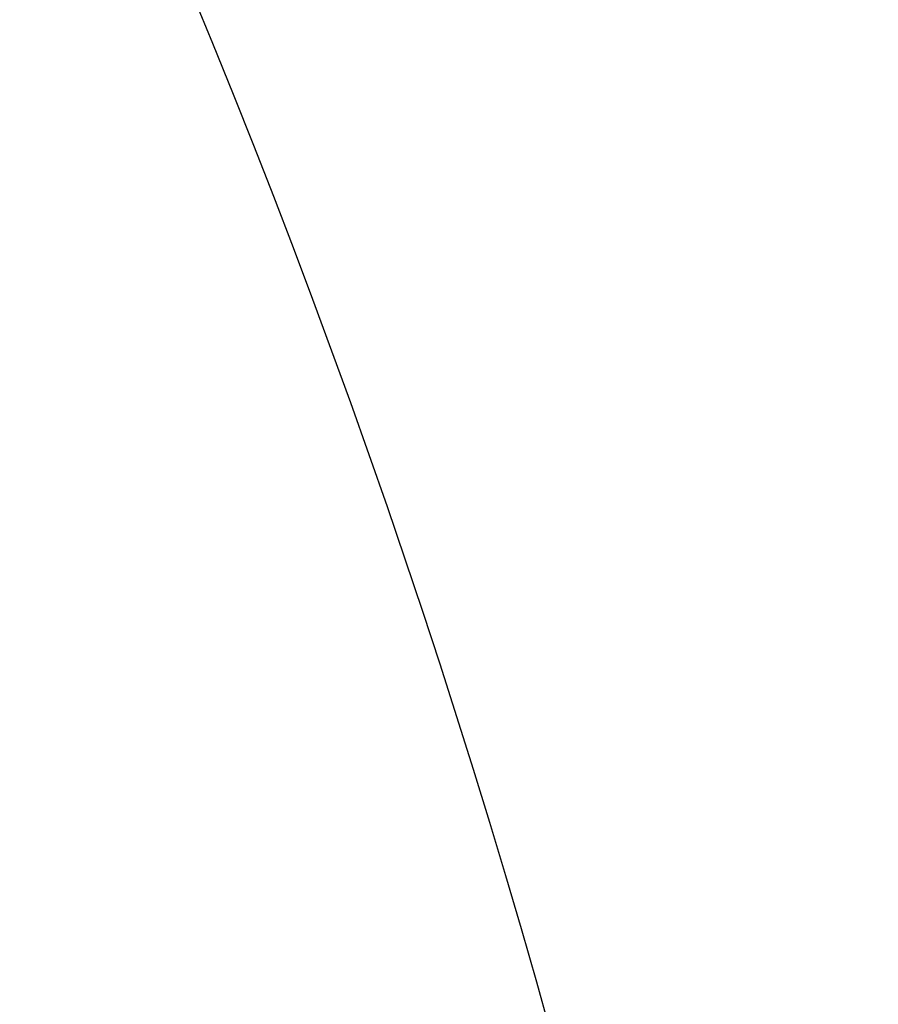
# Model space of a CAD drawing. Header units: millimetres. Extents: x 413 to 1023, y 560 to 1170.
# Tile 305 of 348: x 994 to 1023, y 948 to 981. Entities that reach past the tile are written whole.
import ezdxf

# ---------------------------------------------------------------- set-up
doc = ezdxf.new("R2010")
doc.units = ezdxf.units.MM
doc.layers.add('Flora Ø60_Tall$Københanver Ø60 Tall', color=7, linetype='Continuous')

msp = doc.modelspace()

# ---------------------------------------------------------------- linework, layer by layer
at = {"layer": 'Flora Ø60_Tall$Københanver Ø60 Tall', "extrusion": (0, 0, -1)}
for centre, radius in [((-717.829, 865.068, -658.5), 305), ((-717.829, 865.068, -637), 286.315), ((-717.829, 865.068, -625), 286.315), ((-717.829, 865.068, -680), 283.5)]:
    msp.add_circle(centre, radius, dxfattribs=at)
at = {"layer": 'Flora Ø60_Tall$Københanver Ø60 Tall'}
for points, knots in [([(1000.217, 886.486, 618.491), (1000.161, 887.105, 618.469), (1000.107, 887.698, 618.448), (999.886, 890.059, 618.366), (999.556, 893.424, 618.26), (999.196, 896.654, 618.184), (998.604, 901.577, 618.089), (998.144, 904.954, 618.051), (997.118, 911.631, 618.003), (996.553, 914.925, 617.996), (995.303, 921.506, 617.991), (994.617, 924.796, 617.991), (993.121, 931.352, 617.991), (992.311, 934.612, 617.99), (990.583, 941.081, 617.994), (989.663, 944.293, 618), (987.691, 950.75, 618.046), (986.64, 953.991, 618.083), (985.038, 958.679, 618.176), (983.962, 961.742, 618.251), (982.799, 964.918, 618.359), (981.973, 967.147, 618.444), (981.764, 967.707, 618.466), (981.546, 968.292, 618.489)], [-41.063201, -41.063201, -41.063201, -41.063201, -39.452168, -39.452168, -34.532166, -29.612164, -29.612164, -19.772161, -19.772161, -9.932157, -9.932157, -0.092154, -0.092154, 9.74785, 9.74785, 19.587854, 19.587854, 29.427857, 29.427857, 34.347859, 39.267861, 39.267861, 40.881098, 40.881098, 40.881098, 40.881098]), ([(1000.44, 886.522, 620.233), (1000.389, 887.101, 620.219), (1000.34, 887.658, 620.205), (1000.131, 889.972, 620.152), (999.812, 893.337, 620.088), (999.454, 896.597, 620.043), (998.862, 901.565, 619.983), (998.395, 904.971, 619.954), (997.357, 911.674, 619.912), (996.785, 914.967, 619.899), (995.526, 921.547, 619.885), (994.838, 924.841, 619.882), (993.339, 931.407, 619.882), (992.53, 934.673, 619.885), (990.81, 941.147, 619.899), (989.896, 944.361, 619.91), (987.924, 950.849, 619.951), (986.866, 954.12, 619.979), (985.244, 958.851, 620.036), (984.153, 961.941, 620.078), (982.98, 965.113, 620.144), (982.164, 967.291, 620.2), (981.968, 967.814, 620.214), (981.763, 968.356, 620.229)], [-40.985901, -40.985901, -40.985901, -40.985901, -39.452168, -39.452168, -34.532166, -29.612164, -29.612164, -19.772161, -19.772161, -9.932157, -9.932157, -0.092154, -0.092154, 9.74785, 9.74785, 19.587854, 19.587854, 29.427857, 29.427857, 34.347859, 39.267861, 39.267861, 40.793273, 40.793273, 40.793273, 40.793273]), ([(999.584, 886.425, 613.324), (999.514, 887.104, 613.3), (999.447, 887.748, 613.279), (999.186, 890.25, 613.198), (998.816, 893.69, 613.102), (998.448, 896.853, 613.044), (997.864, 901.64, 612.974), (997.431, 904.897, 612.95), (996.455, 911.452, 612.928), (995.912, 914.748, 612.932), (994.692, 921.348, 612.945), (994.015, 924.648, 612.954), (992.514, 931.224, 612.953), (991.692, 934.49, 612.942), (989.928, 940.962, 612.927), (988.987, 944.166, 612.923), (987.023, 950.493, 612.944), (986.001, 953.613, 612.968), (984.45, 958.179, 613.039), (983.41, 961.19, 613.099), (982.25, 964.451, 613.196), (981.4, 966.821, 613.279), (981.18, 967.432, 613.301), (980.948, 968.074, 613.325)], [-41.095963, -41.095963, -41.095963, -41.095963, -39.452168, -39.452168, -34.532166, -29.612164, -29.612164, -19.772161, -19.772161, -9.932157, -9.932157, -0.092154, -0.092154, 9.74785, 9.74785, 19.587854, 19.587854, 29.427857, 29.427857, 34.347859, 39.267861, 39.267861, 40.911722, 40.911722, 40.911722, 40.911722]), ([(1000.012, 886.466, 616.821), (999.95, 887.116, 616.796), (999.89, 887.736, 616.771), (999.654, 890.151, 616.68), (999.311, 893.532, 616.562), (998.947, 896.729, 616.478), (998.358, 901.594, 616.376), (997.908, 904.927, 616.338), (996.898, 911.565, 616.295), (996.34, 914.865, 616.293), (995.099, 921.457, 616.298), (994.416, 924.749, 616.303), (992.919, 931.307, 616.302), (992.106, 934.568, 616.296), (990.365, 941.042, 616.289), (989.436, 944.255, 616.29), (987.466, 950.67, 616.331), (986.426, 953.867, 616.368), (984.847, 958.503, 616.471), (983.788, 961.54, 616.555), (982.631, 964.737, 616.676), (981.794, 967.021, 616.77), (981.578, 967.607, 616.795), (981.351, 968.222, 616.821)], [-41.101656, -41.101656, -41.101656, -41.101656, -39.452168, -39.452168, -34.532166, -29.612164, -29.612164, -19.772161, -19.772161, -9.932157, -9.932157, -0.092154, -0.092154, 9.74785, 9.74785, 19.587854, 19.587854, 29.427857, 29.427857, 34.347859, 39.267861, 39.267861, 40.919312, 40.919312, 40.919312, 40.919312])]:
    msp.add_open_spline(points, degree=3, knots=knots, dxfattribs=at)

doc.saveas('drawing.dxf')
